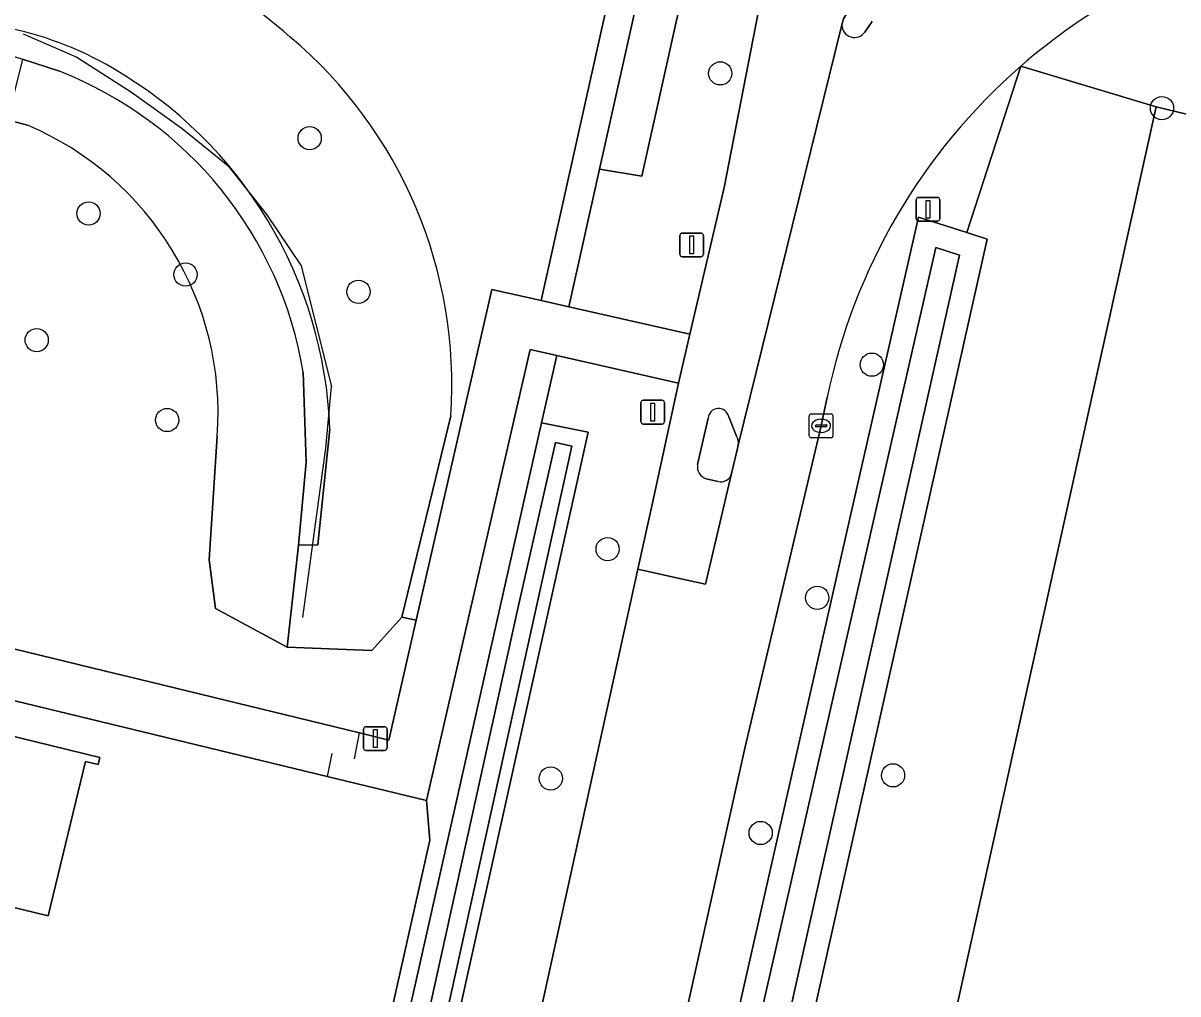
# Model space of a CAD drawing. Extents: x 163266 to 164362, y 381528 to 382286.
# Drawn here: x 164141.41 to 164190.05, y 382139 to 382179.88 of the extents above; entities that cross this region are included whole.
import ezdxf

# ---------------------------------------------------------------- set-up
doc = ezdxf.new("R2010")
doc.units = 0
for name, color, linetype in [('IMGEO_Berm_groen', 7, 'Continuous'), ('IMGEO_Boom', 7, 'Continuous'), ('IMGEO_Erf', 7, 'Continuous'), ('IMGEO_Fietspad_gesloten', 7, 'Continuous'), ('IMGEO_Gemengd_bos', 7, 'Continuous'), ('IMGEO_Groenvoorziening', 7, 'Continuous'), ('IMGEO_Haag', 7, 'Continuous'), ('IMGEO_Hek', 7, 'Continuous'), ('IMGEO_Kolk', 7, 'Continuous'), ('IMGEO_Lichtmast', 7, 'Continuous'), ('IMGEO_Loofbos', 7, 'Continuous'), ('IMGEO_Muur', 7, 'Continuous'), ('IMGEO_Oever', 7, 'Continuous'), ('IMGEO_Pand', 7, 'Continuous'), ('IMGEO_Rijbaan_lokaal_gesloten', 7, 'Continuous'), ('IMGEO_Verkeersbordpaal', 7, 'Continuous'), ('IMGEO_Verkeerseiland_open', 7, 'Continuous'), ('IMGEO_Voetpad_open', 7, 'Continuous'), ('IMGEO_Waterloop', 7, 'Continuous')]:
    doc.layers.add(name, color=color, linetype=linetype)

msp = doc.modelspace()

# ---------------------------------------------------------------- linework, layer by layer
at = {"layer": 'IMGEO_Berm_groen'}
for points in [[(164148.695, 382193.064), (164145.924, 382193.866), (164146.245, 382191.123), (164151.833, 382189.773), (164169.934, 382185.191), (164169.438, 382182.271), (164167.471, 382173.44), (164165.692, 382173.731), (164164.399, 382167.933), (164169.489, 382166.782), (164170.934, 382172.953), (164172.562, 382181.332), (164172.93, 382183.227)], [(164183.431, 382178.065), (164189.14, 382176.35), (164221.078, 382168.633), (164221.802, 382172.027)]]:
    msp.add_lwpolyline(points, dxfattribs=at)
msp.add_arc((164200.033, 382159.001), 25.28, 118.5528, 131.0509, dxfattribs=at)
at = {"layer": 'IMGEO_Boom'}
for centre in [(164170.774, 382177.762), (164189.379, 382176.299), (164153.483, 382175.033), (164144.171, 382171.861), (164148.255, 382169.29), (164155.539, 382168.565), (164141.987, 382166.529), (164177.16, 382165.495), (164147.481, 382163.164), (164166.032, 382157.729), (164174.86, 382155.68), (164178.053, 382148.202), (164163.636, 382148.072), (164172.477, 382145.775)]:
    msp.add_circle(centre, 0.489, dxfattribs=at)
at = {"layer": 'IMGEO_Erf'}
for points in [[(164158.546, 382145.474), (164158.4, 382147.143), (164154.226, 382148.154), (164131.487, 382153.658), (164126.001, 382154.986), (164119.402, 382127.933), (164101.851, 382056.216), (164115.328, 382052.943), (164136.554, 382047.613)], [(164137.237, 382139.396), (164137.163, 382139.091), (164130.089, 382140.803), (164131.315, 382145.846), (164132.267, 382145.614), (164132.651, 382147.178), (164130.61, 382147.67), (164131.607, 382151.803), (164131.083, 382151.94), (164131.152, 382152.248), (164144.652, 382148.959), (164144.579, 382148.658), (164144.045, 382148.788), (164142.466, 382142.289), (164138.192, 382143.327)]]:
    msp.add_lwpolyline(points, close=True, dxfattribs=at)
at = {"layer": 'IMGEO_Fietspad_gesloten'}
for points in [[(164171.536, 382162.105), (164174.846, 382175.532), (164175.901, 382179.813), (164175.971, 382180.058), (164176.091, 382180.272), (164178.521, 382184.618), (164179.894, 382187.062), (164177.171, 382187.918), (164173.926, 382188.877), (164170.978, 382189.695), (164149.41, 382195.697), (164145.581, 382196.793), (164141.648, 382197.918), (164134.841, 382199.95), (164128.496, 382201.936), (164121.575, 382204.092), (164114.687, 382206.165)], [(164172.93, 382183.227), (164172.562, 382181.332), (164170.934, 382172.953), (164169.489, 382166.782), (164169.024, 382164.714), (164167.91, 382159.609), (164167.311, 382156.884), (164168.93, 382156.524), (164170.16, 382156.251), (164171.255, 382160.912)], [(164171.13, 382163.303), (164171.453, 382162.491)], [(164169.819, 382161.296), (164170.267, 382163.248)], [(164170.684, 382160.581), (164170.189, 382160.691)]]:
    msp.add_lwpolyline(points, dxfattribs=at)
for centre, radius, start, end in [((164170.702, 382163.215), 0.437, 11.5898, 175.7034), ((164170.855, 382162.16), 0.684, 355.3505, 28.9201), ((164170.361, 382161.212), 0.549, 171.2054, 251.6921), ((164170.807, 382161.027), 0.463, 254.6416, 345.5588)]:
    msp.add_arc(centre, radius, start, end, dxfattribs=at)
at = {"layer": 'IMGEO_Gemengd_bos'}
for points in [[(164140.582, 382179.712), (164140.224, 382178.727), (164141.384, 382178.355), (164142.946, 382177.855)], [(164245.866, 381996.512), (164343.682, 382086.33), (164342.438, 382086.174), (164341.072, 382087.388), (164340.085, 382088.265), (164334.722, 382104.739), (164335.09, 382104.856), (164331.564, 382116.365), (164327.778, 382126.68), (164326.067, 382131.437), (164322.086, 382144.225), (164319.147, 382144.939), (164221.078, 382168.633), (164189.14, 382176.35), (164169.547, 382087.975), (164159.013, 382041.61)], [(164153.216, 382165.181), (164153.333, 382161.392), (164153.017, 382157.89), (164153.828, 382157.915), (164154.336, 382162.784)]]:
    msp.add_lwpolyline(points, dxfattribs=at)
for centre, radius, start, end in [((164137.929, 382165.692), 14.268, 59.5284, 79.2856), ((164136.036, 382162.116), 18.312, 2.0918, 60.098), ((164136.892, 382162.451), 16.551, 9.4933, 68.5438)]:
    msp.add_arc(centre, radius, start, end, dxfattribs=at)
at = {"layer": 'IMGEO_Groenvoorziening'}
for points in [[(164159.423, 382163.343), (164157.371, 382154.866), (164157.966, 382154.73), (164161.161, 382168.666), (164163.229, 382168.198), (164166.532, 382183.008), (164097.094, 382200.621)], [(164142.946, 382177.855), (164141.384, 382178.355), (164140.763, 382175.807), (164141.596, 382175.584)], [(164189.14, 382176.35), (164183.431, 382178.065), (164181.156, 382171.056), (164182.023, 382170.778), (164168.927, 382112.378), (164153.139, 382041.967), (164150.336, 382029.47), (164148.036, 382019.209), (164143.882, 382015.495), (164139.534, 382011.626), (164124.599, 381998.968), (164119.39, 381994.553), (164100.232, 381978.315), (164089.655, 381969.35), (164073.901, 381955.997), (164072.57, 381954.591), (164072.021, 381955.239), (164070.486, 381953.026), (164075.587, 381949.646)], [(164179.124, 382171.708), (164181.156, 382171.056), (164183.431, 382178.065)], [(164143.261, 381904.655), (164146.409, 381903.884), (164143.279, 381905.933), (164077.256, 381951.167), (164080.827, 381954.421), (164084.09, 381957.395), (164099.139, 381970.079), (164134.223, 382000), (164147.955, 382011.662), (164151.333, 382014.806), (164152.631, 382016.227), (164153.21, 382017.427), (164159.013, 382041.61), (164169.547, 382087.975), (164189.14, 382176.35)], [(164141.596, 382175.584), (164140.763, 382175.807), (164139.83, 382171.985), (164140.373, 382171.852), (164138.282, 382163.268), (164128.633, 382165.619), (164128.456, 382164.897), (164126.529, 382157.046), (164132.991, 382155.476), (164144.824, 382152.602), (164146.282, 382152.248), (164155.588, 382149.987), (164156.811, 382149.69), (164157.966, 382154.73), (164157.371, 382154.866), (164156.1, 382153.461), (164152.537, 382153.596), (164149.513, 382155.222), (164149.255, 382157.281), (164149.592, 382162.489)], [(164145.156, 382021.848), (164145.336, 382022.555), (164145.515, 382023.339), (164176.186, 382158.841), (164179.124, 382171.708)], [(164142.926, 382046.066), (164143.201, 382047.269), (164167.311, 382156.884), (164167.91, 382159.609), (164169.024, 382164.714), (164163.888, 382165.875), (164163.251, 382163.045), (164165.212, 382162.647), (164142.027, 382058.344), (164139.437, 382045.789)], [(164149.592, 382162.489), (164149.255, 382157.281), (164149.513, 382155.222), (164152.537, 382153.596), (164153.017, 382157.89), (164153.333, 382161.392), (164153.216, 382165.181)], [(164175.285, 382164.128), (164175.019, 382162.921), (164171.818, 382149.402), (164163.296, 382110.969), (164144.535, 382029.718)]]:
    msp.add_lwpolyline(points, dxfattribs=at)
for points in [[(164165.692, 382173.731), (164167.695, 382182.713), (164166.532, 382183.008), (164163.229, 382168.198), (164164.399, 382167.933)], [(164165.692, 382173.731), (164167.471, 382173.44), (164169.438, 382182.271), (164167.695, 382182.713)], [(164152.15, 382113.717), (164163.251, 382163.045), (164163.888, 382165.875), (164162.767, 382166.129), (164158.4, 382147.143), (164158.546, 382145.474), (164136.554, 382047.613), (164115.328, 382052.943), (164101.851, 382056.216), (164101.607, 382055.219), (164105.277, 382054.312), (164136.378, 382046.624), (164137.69, 382046.3), (164140.278, 382058.679)]]:
    msp.add_lwpolyline(points, close=True, dxfattribs=at)
for centre, radius, start, end in [((164134.735, 382158.675), 27.323, 48.9797, 74.3541), ((164140.344, 382164.665), 19.125, 356.0351, 49.879), ((164200.011, 382159.025), 25.247, 131.0495, 168.3391), ((164136.892, 382162.451), 16.551, 9.4933, 68.5438), ((164136.441, 382163.448), 13.186, 355.8303, 66.9874), ((164136.441, 382163.448), 13.186, 355.8303, 66.9874)]:
    msp.add_arc(centre, radius, start, end, dxfattribs=at)
at = {"layer": 'IMGEO_Haag'}
for points in [[(164165.692, 382173.731), (164167.695, 382182.713), (164166.532, 382183.008), (164163.229, 382168.198), (164164.399, 382167.933)], [(164152.15, 382113.717), (164163.251, 382163.045), (164163.888, 382165.875), (164162.767, 382166.129), (164158.4, 382147.143), (164158.546, 382145.474), (164136.554, 382047.613), (164115.328, 382052.943), (164101.851, 382056.216), (164101.607, 382055.219), (164105.277, 382054.312), (164136.378, 382046.624), (164137.69, 382046.3), (164140.278, 382058.679)]]:
    msp.add_lwpolyline(points, close=True, dxfattribs=at)
at = {"layer": 'IMGEO_Hek'}
for points in [[(164143.279, 381905.933), (164077.256, 381951.167), (164080.827, 381954.421), (164084.09, 381957.395), (164099.139, 381970.079), (164134.223, 382000), (164147.955, 382011.662), (164151.333, 382014.806), (164152.631, 382016.227), (164153.21, 382017.427), (164159.013, 382041.61), (164169.547, 382087.975), (164189.14, 382176.35)], [(164155.365, 382148.897), (164155.588, 382149.987)], [(164154.422, 382149.122), (164154.226, 382148.154)]]:
    msp.add_lwpolyline(points, dxfattribs=at)
at = {"layer": 'IMGEO_Kolk'}
for p, q in [((164174.523, 382162.495), (164174.523, 382163.347)), ((164174.598, 382163.421), (164175.45, 382163.421)), ((164175.524, 382163.347), (164175.524, 382162.495)), ((164174.782, 382162.915), (164174.782, 382162.927)), ((164175.22, 382162.878), (164174.822, 382162.878)), ((164174.825, 382162.964), (164175.223, 382162.964)), ((164175.011, 382163.201), (164175.036, 382163.201)), ((164175.266, 382162.927), (164175.266, 382162.915)), ((164175.45, 382162.421), (164174.598, 382162.421)), ((164175.034, 382162.641), (164175.009, 382162.641))]:
    msp.add_line(p, q, dxfattribs=at)
for points in [[(164174.523, 382162.495), (164174.523, 382163.347)], [(164174.598, 382163.421), (164175.45, 382163.421)], [(164175.524, 382163.347), (164175.524, 382162.495)], [(164175.45, 382162.421), (164174.598, 382162.421)]]:
    msp.add_lwpolyline(points, dxfattribs=at)
for centre, radius, start, end in [((164174.6, 382163.345), 0.0765, 91.552, 178.448), ((164174.6, 382163.345), 0.0765, 91.552, 178.448), ((164175.448, 382163.345), 0.0765, 1.552, 88.448), ((164175.448, 382163.345), 0.0765, 1.552, 88.448), ((164174.822, 382162.924), 0.0403, 85.8775, 175.7526), ((164174.819, 382162.914), 0.0366, 178.938, 274.7102), ((164175.223, 382162.921), 0.043, 264.8664, 352.4533), ((164175.227, 382162.926), 0.0386, 1.7309, 96.639), ((164174.6, 382162.497), 0.0765, 181.552, 268.448), ((164174.6, 382162.497), 0.0765, 181.552, 268.448), ((164175.448, 382162.497), 0.0765, 271.552, 358.448), ((164175.448, 382162.497), 0.0765, 271.552, 358.448)]:
    msp.add_arc(centre, radius, start, end, dxfattribs=at)
for centre, major_axis, ratio, start_param, end_param in [((164175.01, 382162.921), (-0.387, 0.002), 0.722429, 4.712389, 7.853982), ((164175.035, 382162.921), (-0.39, 0.002), 0.717154, 1.570796, 4.712389)]:
    msp.add_ellipse(centre, major_axis=major_axis, ratio=ratio, start_param=start_param, end_param=end_param, dxfattribs=at)
at = {"layer": 'IMGEO_Lichtmast'}
for p, q in [((164167.433, 382163.097), (164167.433, 382163.897)), ((164167.433, 382163.897), (164167.433, 382163.097)), ((164167.533, 382163.997), (164168.323, 382163.997)), ((164168.323, 382163.997), (164167.533, 382163.997)), ((164168.423, 382163.897), (164168.423, 382163.097)), ((164168.423, 382163.097), (164168.423, 382163.897)), ((164168.323, 382162.997), (164167.533, 382162.997)), ((164167.533, 382162.997), (164168.323, 382162.997)), ((164155.751, 382149.351), (164155.751, 382150.151)), ((164155.751, 382150.151), (164155.751, 382149.351)), ((164155.851, 382150.251), (164156.641, 382150.251)), ((164156.641, 382150.251), (164155.851, 382150.251)), ((164156.741, 382150.151), (164156.741, 382149.351)), ((164156.741, 382149.351), (164156.741, 382150.151)), ((164156.641, 382149.251), (164155.851, 382149.251)), ((164155.851, 382149.251), (164156.641, 382149.251))]:
    msp.add_line(p, q, dxfattribs=at)
for points in [[(164167.853, 382163.872), (164168.003, 382163.872), (164168.003, 382163.122), (164167.853, 382163.122), (164167.853, 382163.872)], [(164156.171, 382150.126), (164156.321, 382150.126), (164156.321, 382149.376), (164156.171, 382149.376), (164156.171, 382150.126)]]:
    msp.add_lwpolyline(points, dxfattribs=at)
for centre, start, end in [((164167.533, 382163.897), 90, 180), ((164167.533, 382163.897), 90, 180), ((164168.323, 382163.897), 0, 90), ((164168.323, 382163.897), 360, 90), ((164167.533, 382163.097), 180, 270), ((164167.533, 382163.097), 180, 270), ((164168.323, 382163.097), 270, 0), ((164168.323, 382163.097), 270, 0), ((164155.851, 382150.151), 90, 180), ((164155.851, 382150.151), 90, 180), ((164156.641, 382150.151), 0, 90), ((164156.641, 382150.151), 360, 90), ((164155.851, 382149.351), 180, 270), ((164155.851, 382149.351), 180, 270), ((164156.641, 382149.351), 270, 0), ((164156.641, 382149.351), 270, 0)]:
    msp.add_arc(centre, 0.1, start, end, dxfattribs=at)
at = {"layer": 'IMGEO_Loofbos'}
msp.add_lwpolyline([(164154.336, 382162.784), (164153.828, 382157.915), (164153.017, 382157.89), (164152.537, 382153.596), (164156.1, 382153.461), (164157.371, 382154.866), (164159.423, 382163.343)], dxfattribs=at)
for centre, radius, start, end in [((164134.735, 382158.675), 27.323, 48.9797, 74.3541), ((164137.929, 382165.692), 14.268, 59.5284, 79.2856), ((164140.344, 382164.665), 19.125, 356.0351, 49.879), ((164136.036, 382162.116), 18.312, 2.0918, 60.098)]:
    msp.add_arc(centre, radius, start, end, dxfattribs=at)
at = {"layer": 'IMGEO_Muur'}
for points in [[(164141.417, 382179.428), (164143.675, 382178.448), (164145.975, 382176.975), (164148.108, 382175.447), (164150.041, 382173.88), (164151.674, 382171.806), (164153.122, 382169.652)], [(164153.122, 382169.652), (164154.397, 382164.582)], [(164153.191, 382154.844), (164154.158, 382161.973), (164154.397, 382164.582)]]:
    msp.add_lwpolyline(points, dxfattribs=at)
at = {"layer": 'IMGEO_Oever'}
for points in [[(164181.156, 382171.056), (164179.124, 382171.708), (164176.186, 382158.841), (164145.515, 382023.339), (164145.336, 382022.555), (164145.156, 382021.848)], [(164144.136, 382020.135), (164143.608, 382019.646), (164082.175, 381967.72), (164070.095, 381957.509), (164072.021, 381955.239), (164072.57, 381954.591), (164073.901, 381955.997), (164089.655, 381969.35), (164100.232, 381978.315), (164119.39, 381994.553), (164124.599, 381998.968), (164139.534, 382011.626), (164143.882, 382015.495), (164148.036, 382019.209), (164150.336, 382029.47), (164153.139, 382041.967), (164168.927, 382112.378), (164182.023, 382170.778), (164181.156, 382171.056)], [(164146.308, 382022.32), (164154.383, 382057.745), (164162.876, 382096.049), (164179.856, 382170.423), (164180.847, 382170.105), (164147.13, 382019.741)], [(164165.212, 382162.647), (164163.251, 382163.045), (164152.15, 382113.717), (164140.278, 382058.679), (164137.69, 382046.3), (164136.378, 382046.624), (164105.277, 382054.312), (164104.275, 382054.119)], [(164139.437, 382045.789), (164142.027, 382058.344), (164165.212, 382162.647)], [(164104.918, 382053.636), (164137.784, 382045.599), (164138.031, 382045.542), (164162.248, 382155.227), (164163.84, 382162.212), (164164.52, 382162.063), (164138.844, 382045.712)]]:
    msp.add_lwpolyline(points, dxfattribs=at)
at = {"layer": 'IMGEO_Pand'}
msp.add_lwpolyline([(164144.045, 382148.788), (164144.579, 382148.658), (164144.652, 382148.959), (164131.152, 382152.248), (164131.083, 382151.94), (164131.607, 382151.803), (164130.61, 382147.67), (164132.651, 382147.178), (164132.267, 382145.614), (164131.315, 382145.846), (164130.089, 382140.803), (164137.163, 382139.091), (164137.237, 382139.396), (164138.192, 382143.327), (164142.466, 382142.289)], close=True, dxfattribs=at)
at = {"layer": 'IMGEO_Rijbaan_lokaal_gesloten'}
for points in [[(164175.901, 382179.813), (164174.846, 382175.532), (164171.536, 382162.105), (164171.488, 382161.911), (164171.255, 382160.912), (164170.16, 382156.251), (164168.93, 382156.524), (164167.311, 382156.884), (164143.201, 382047.269), (164142.926, 382046.066), (164139.676, 382031.851), (164139.615, 382031.585), (164139.347, 382030.618)], [(164177.178, 382179.945), (164176.868, 382179.504)], [(164144.535, 382029.718), (164163.296, 382110.969), (164171.818, 382149.402), (164175.019, 382162.921), (164175.285, 382164.128)]]:
    msp.add_lwpolyline(points, dxfattribs=at)
for centre, radius, start, end in [((164200.033, 382159.001), 25.28, 118.5528, 131.0509), ((164176.431, 382179.804), 0.53, 179.0313, 325.5267), ((164200.011, 382159.025), 25.247, 131.0495, 168.3391)]:
    msp.add_arc(centre, radius, start, end, dxfattribs=at)
at = {"layer": 'IMGEO_Verkeersbordpaal'}
for p, q in [((164179.131, 382172.54), (164179.921, 382172.54)), ((164179.921, 382172.54), (164179.131, 382172.54)), ((164179.031, 382171.64), (164179.031, 382172.44)), ((164179.031, 382172.44), (164179.031, 382171.64)), ((164180.021, 382172.44), (164180.021, 382171.64)), ((164180.021, 382171.64), (164180.021, 382172.44)), ((164179.921, 382171.54), (164179.131, 382171.54)), ((164179.131, 382171.54), (164179.921, 382171.54)), ((164169.074, 382170.14), (164169.074, 382170.94)), ((164169.074, 382170.94), (164169.074, 382170.14)), ((164169.174, 382171.04), (164169.964, 382171.04)), ((164169.964, 382171.04), (164169.174, 382171.04)), ((164170.064, 382170.94), (164170.064, 382170.14)), ((164170.064, 382170.14), (164170.064, 382170.94)), ((164169.964, 382170.04), (164169.174, 382170.04)), ((164169.174, 382170.04), (164169.964, 382170.04))]:
    msp.add_line(p, q, dxfattribs=at)
for points in [[(164179.451, 382172.415), (164179.601, 382172.415), (164179.601, 382171.665), (164179.451, 382171.665), (164179.451, 382172.415)], [(164169.494, 382170.915), (164169.644, 382170.915), (164169.644, 382170.165), (164169.494, 382170.165), (164169.494, 382170.915)]]:
    msp.add_lwpolyline(points, dxfattribs=at)
for centre, start, end in [((164179.131, 382172.44), 90, 180), ((164179.131, 382172.44), 90, 180), ((164179.921, 382172.44), 0, 90), ((164179.921, 382172.44), 360, 90), ((164179.131, 382171.64), 180, 270), ((164179.131, 382171.64), 180, 270), ((164179.921, 382171.64), 270, 0), ((164179.921, 382171.64), 270, 0), ((164169.174, 382170.94), 90, 180), ((164169.174, 382170.94), 90, 180), ((164169.964, 382170.94), 0, 90), ((164169.964, 382170.94), 360, 90), ((164169.174, 382170.14), 180, 270), ((164169.174, 382170.14), 180, 270), ((164169.964, 382170.14), 270, 0), ((164169.964, 382170.14), 270, 0)]:
    msp.add_arc(centre, 0.1, start, end, dxfattribs=at)
at = {"layer": 'IMGEO_Verkeerseiland_open'}
for points in [[(164178.521, 382184.618), (164176.091, 382180.272), (164175.971, 382180.058), (164175.901, 382179.813)], [(164176.868, 382179.504), (164177.178, 382179.945)], [(164171.453, 382162.491), (164171.13, 382163.303)], [(164170.267, 382163.248), (164169.819, 382161.296)], [(164171.255, 382160.912), (164171.488, 382161.911), (164171.536, 382162.105)], [(164170.189, 382160.691), (164170.684, 382160.581)]]:
    msp.add_lwpolyline(points, dxfattribs=at)
for centre, radius, start, end in [((164176.431, 382179.804), 0.53, 179.0313, 325.5267), ((164170.702, 382163.215), 0.437, 11.5898, 175.7034), ((164170.855, 382162.16), 0.684, 355.3505, 28.9201), ((164170.361, 382161.212), 0.549, 171.2054, 251.6921), ((164170.807, 382161.027), 0.463, 254.6416, 345.5588)]:
    msp.add_arc(centre, radius, start, end, dxfattribs=at)
at = {"layer": 'IMGEO_Voetpad_open'}
msp.add_lwpolyline([(164132.991, 382155.476), (164126.529, 382157.046), (164126.001, 382154.986), (164131.487, 382153.658), (164154.226, 382148.154), (164158.4, 382147.143), (164162.767, 382166.129), (164163.888, 382165.875), (164169.024, 382164.714), (164169.489, 382166.782), (164164.399, 382167.933), (164163.229, 382168.198), (164161.161, 382168.666), (164157.966, 382154.73), (164156.811, 382149.69), (164155.588, 382149.987), (164146.282, 382152.248), (164144.824, 382152.602)], close=True, dxfattribs=at)
at = {"layer": 'IMGEO_Waterloop'}
for points in [[(164144.27, 382018.897), (164082.879, 381967.006), (164071.506, 381957.392), (164072.611, 381956.089), (164073.212, 381956.724), (164139.316, 382012.753), (164147.13, 382019.741), (164180.847, 382170.105)], [(164180.847, 382170.105), (164179.856, 382170.423), (164162.876, 382096.049), (164154.383, 382057.745), (164146.308, 382022.32)], [(164138.844, 382045.712), (164164.52, 382162.063), (164163.84, 382162.212), (164162.248, 382155.227), (164138.031, 382045.542), (164137.784, 382045.599), (164104.918, 382053.636)]]:
    msp.add_lwpolyline(points, dxfattribs=at)

doc.saveas('drawing.dxf')
